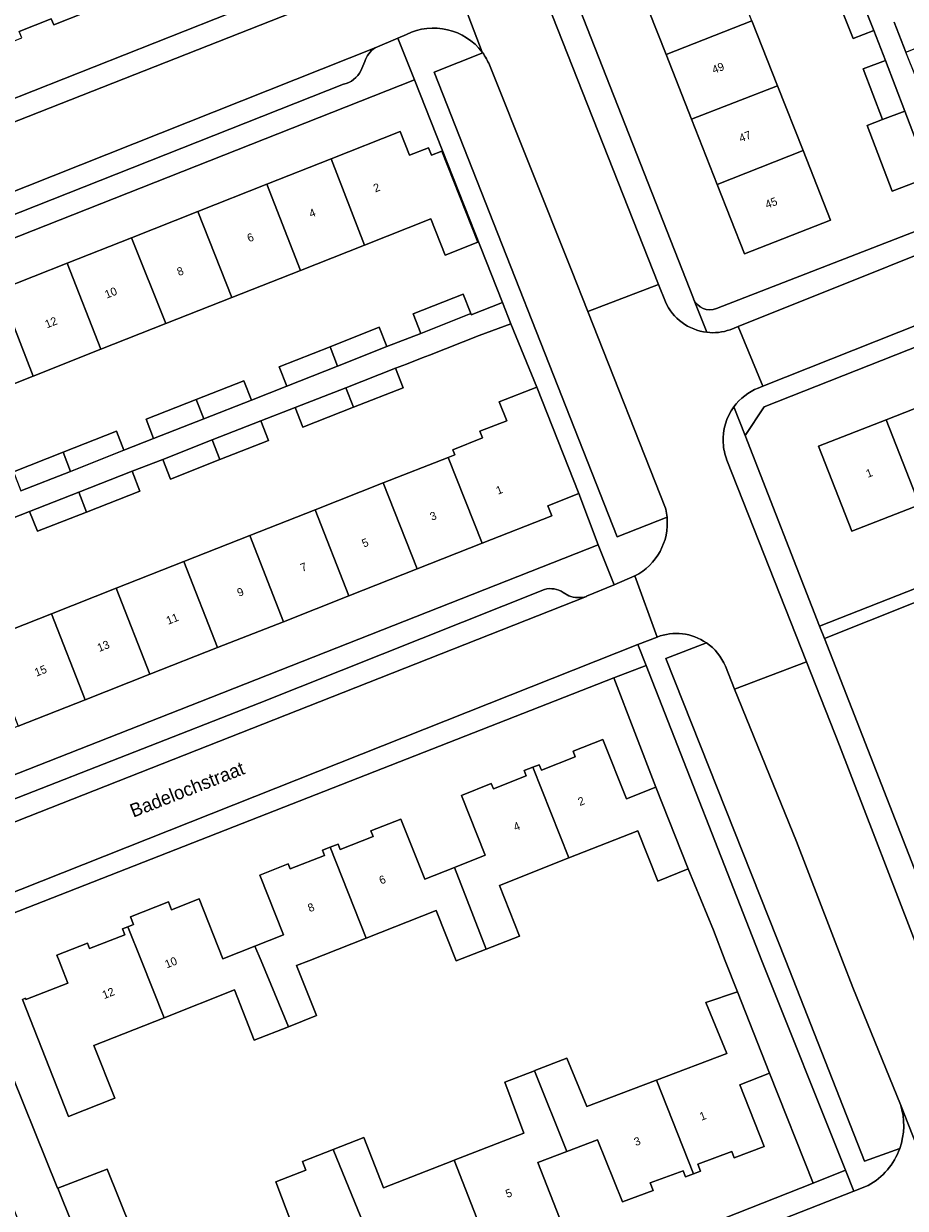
# Model space of a CAD drawing. Header units: metres. Extents: x 151448 to 154749, y 463108 to 465296.
# Tile 407 of 449: x 154318 to 154399, y 464477 to 464586. Entities that reach past the tile are written whole.
import ezdxf
from ezdxf.enums import TextEntityAlignment as Align

# ---------------------------------------------------------------- set-up
doc = ezdxf.new("R2010")
doc.units = ezdxf.units.M
for name, color, linetype, lineweight in [('B-PV-GR-BEPLANTING_CULTUUR_BODEMBEDEKKER-GV', 253, 'Continuous', 9), ('B-PV-GR-GROENVOORZIENING-GV', 253, 'Continuous', 9), ('B-PV-OG-BEBOUWING-GV', 1, 'Continuous', 9), ('B-PV-OG-BEBOUWING-T18', 2, 'Continuous', 9), ('B-PV-OG-TERREIN_BEGROEID-GV', 253, 'Continuous', 9), ('B-PV-OG-TERREIN_ERF-GV', 253, 'Continuous', 9), ('B-PV-OG-TOPOGRAFIE-T18', 2, 'Continuous', 9), ('B-PV-VH-GESLOTENVERHARDING_ASFALT-GV', 253, 'Continuous', 9), ('B-PV-VH-OPENVERHARDING_BETONSTRAATSTEEN-GV', 253, 'Continuous', 9), ('B-PV-VH-OPENVERHARDING_TEGEL-GV', 253, 'Continuous', 9)]:
    doc.layers.add(name, color=color, linetype=linetype, lineweight=lineweight)
doc.styles.add('Drong', font='txt', dxfattribs={"height": 1.8})

msp = doc.modelspace()

# ---------------------------------------------------------------- linework, layer by layer
at = {"layer": 'B-PV-GR-BEPLANTING_CULTUUR_BODEMBEDEKKER-GV', "flags": 128}
msp.add_lwpolyline([(154390.66, 464479.513), (154393.662, 464480.699), (154385.939, 464500), (154375.274, 464527.223), (154372.301, 464526.064), (154376.177, 464515.999), (154379.159, 464508.462), (154381.491, 464502.812), (154382.567, 464500), (154383.693, 464497.139), (154386.635, 464489.638)], close=True, dxfattribs=at)
at = {"layer": 'B-PV-GR-GROENVOORZIENING-GV', "flags": 128}
msp.add_lwpolyline([(154328.79, 464455.234), (154334.783, 464457.576), (154331.933, 464464.828), (154327.828, 464475.313), (154325.616, 464480.809), (154321.07, 464479.038), (154326.378, 464465.889), (154322.146, 464464.178), (154325.265, 464456.417)], dxfattribs=at)
at = {"layer": 'B-PV-OG-BEBOUWING-GV', "flags": 128}
for points in [[(154316.838, 464584.681), (154317.764, 464585.047), (154317.529, 464585.642), (154320.482, 464586.807), (154320.7, 464586.255), (154323.499, 464587.359), (154321.303, 464592.924), (154324.003, 464593.99), (154321.098, 464601.516), (154318.201, 464600.372), (154320.06, 464595.663), (154313.557, 464593.097)], [(154374.702, 464589.657), (154377.115, 464583.53), (154385.032, 464586.628), (154382.605, 464592.79)], [(154392.547, 464589.568), (154394.361, 464584.981), (154396.255, 464585.73), (154394.444, 464590.31)], [(154385.032, 464586.628), (154377.115, 464583.53), (154379.47, 464577.549), (154387.393, 464580.631)], [(154397.326, 464582.976), (154395.293, 464582.203), (154397.072, 464577.521), (154399.106, 464578.294)], [(154381.835, 464571.545), (154389.739, 464574.676), (154387.393, 464580.631), (154379.47, 464577.549)], [(154399.106, 464578.294), (154397.072, 464577.521), (154395.66, 464576.984), (154397.964, 464570.92), (154401.41, 464572.229)], [(154346.251, 464573.896), (154349.338, 464565.96), (154355.453, 464568.379), (154356.774, 464565.041), (154359.777, 464566.229), (154356.464, 464574.603), (154355.515, 464574.228), (154355.239, 464574.925), (154353.473, 464574.226), (154352.608, 464576.411)], [(154389.739, 464574.676), (154381.835, 464571.545), (154384.357, 464565.14), (154392.267, 464568.256)], [(154349.338, 464565.96), (154346.251, 464573.896), (154340.346, 464571.56), (154343.429, 464563.622)], [(154343.429, 464563.622), (154340.346, 464571.56), (154333.986, 464569.043), (154337.099, 464561.117)], [(154327.885, 464566.629), (154331.042, 464558.721), (154337.099, 464561.117), (154333.986, 464569.043)], [(154331.042, 464558.721), (154327.885, 464566.629), (154321.943, 464564.279), (154325.048, 464556.349)], [(154325.048, 464556.349), (154321.943, 464564.279), (154315.718, 464561.816), (154318.82, 464553.885)], [(154318.82, 464553.885), (154315.718, 464561.816), (154313.816, 464561.064), (154313.263, 464562.46), (154309.303, 464560.893), (154309.855, 464559.497), (154309.737, 464559.45), (154312.842, 464551.52)], [(154354.516, 464557.822), (154359.13, 464559.637), (154358.425, 464561.429), (154353.811, 464559.614)], [(154346.158, 464556.593), (154346.854, 464554.801), (154351.396, 464556.608), (154350.686, 464558.395)], [(154346.854, 464554.801), (154346.158, 464556.593), (154341.469, 464554.727), (154342.18, 464552.941)], [(154352.197, 464554.606), (154347.626, 464552.814), (154348.325, 464551.015), (154352.901, 464552.809)], [(154333.835, 464551.725), (154334.544, 464549.95), (154338.911, 464551.674), (154338.208, 464553.452)], [(154342.941, 464550.978), (154343.646, 464549.18), (154348.325, 464551.015), (154347.626, 464552.814)], [(154357.041, 464546.395), (154360.192, 464538.479), (154366.581, 464540.999), (154366.215, 464541.929), (154369.088, 464543.062), (154365.218, 464552.877), (154361.758, 464551.512), (154362.444, 464549.772), (154359.96, 464548.793), (154360.202, 464548.179), (154357.467, 464547.1), (154357.651, 464546.635)], [(154329.911, 464548.12), (154334.544, 464549.95), (154333.835, 464551.725), (154329.209, 464549.898)], [(154406.607, 464544.427), (154403.568, 464552.266), (154397.403, 464549.858), (154400.457, 464542.024)], [(154336.021, 464546.188), (154340.483, 464547.94), (154339.773, 464549.747), (154335.313, 464547.996)], [(154397.403, 464549.858), (154391.167, 464547.421), (154394.227, 464539.59), (154400.457, 464542.024)], [(154327.171, 464547.051), (154326.474, 464548.812), (154321.564, 464546.87), (154322.254, 464545.106)], [(154336.021, 464546.188), (154335.313, 464547.996), (154330.754, 464546.206), (154331.464, 464544.399)], [(154322.254, 464545.106), (154321.564, 464546.87), (154316.988, 464545.059), (154317.685, 464543.299)], [(154360.192, 464538.479), (154357.041, 464546.395), (154351.059, 464544.036), (154354.186, 464536.11)], [(154323.008, 464543.18), (154323.722, 464541.353), (154328.64, 464543.283), (154327.923, 464545.109)], [(154347.906, 464533.634), (154354.186, 464536.11), (154351.059, 464544.036), (154344.787, 464541.564)], [(154323.722, 464541.353), (154323.008, 464543.18), (154318.487, 464541.406), (154319.204, 464539.58)], [(154338.761, 464539.188), (154341.868, 464531.252), (154347.906, 464533.634), (154344.787, 464541.564)], [(154332.695, 464536.797), (154335.798, 464528.858), (154341.868, 464531.252), (154338.761, 464539.188)], [(154329.57, 464526.402), (154335.798, 464528.858), (154332.695, 464536.797), (154326.465, 464534.341)], [(154329.57, 464526.402), (154326.465, 464534.341), (154320.492, 464531.986), (154323.6, 464524.047)], [(154320.492, 464531.986), (154314.324, 464529.554), (154317.433, 464521.615), (154323.6, 464524.047)], [(154364.851, 464517.843), (154368.152, 464509.477), (154374.511, 464511.993), (154376.349, 464507.35), (154379.159, 464508.462), (154376.177, 464515.999), (154373.462, 464514.925), (154371.292, 464520.409), (154368.546, 464519.322), (154368.753, 464518.799), (154365.633, 464517.564), (154365.432, 464518.073)], [(154368.152, 464509.477), (154364.851, 464517.843), (154364.047, 464517.525), (154364.237, 464517.044), (154361.216, 464515.848), (154361.021, 464516.339), (154358.267, 464515.249), (154360.451, 464509.73), (154357.623, 464508.611), (154360.552, 464501.084), (154363.612, 464502.281), (154361.765, 464506.949)], [(154346.166, 464510.467), (154349.501, 464502.094), (154355.944, 464504.644), (154357.782, 464500), (154360.552, 464501.084), (154357.623, 464508.611), (154354.885, 464507.528), (154352.696, 464513.057), (154349.932, 464511.963), (154350.138, 464511.444), (154347.109, 464510.246), (154346.905, 464510.76)], [(154339.238, 464501.36), (154339.803, 464500), (154342.327, 464493.929), (154344.904, 464494.949), (154343.081, 464499.554), (154344.208, 464500), (154349.501, 464502.094), (154346.166, 464510.467), (154345.471, 464510.192), (154345.659, 464509.718), (154342.503, 464508.469), (154342.316, 464508.942), (154339.701, 464507.907), (154341.879, 464502.405)], [(154342.327, 464493.929), (154339.803, 464500), (154339.238, 464501.36), (154336.289, 464500.193), (154334.101, 464505.723), (154331.548, 464504.712), (154331.264, 464505.43), (154327.782, 464504.051), (154328.061, 464503.346), (154327.542, 464503.14), (154328.793, 464500), (154330.882, 464494.759), (154337.345, 464497.317), (154339.179, 464492.683)], [(154330.882, 464494.759), (154328.793, 464500), (154327.542, 464503.14), (154327.03, 464502.938), (154327.242, 464502.404), (154324.012, 464501.126), (154323.807, 464501.642), (154320.998, 464500.53), (154321.207, 464500), (154321.361, 464499.611), (154322.013, 464497.956), (154318.143, 464496.43), (154318.097, 464496.546), (154317.814, 464496.434), (154322.068, 464485.646), (154326.338, 464487.329), (154324.411, 464492.199)], [(154383.693, 464497.139), (154380.787, 464496.155), (154382.712, 464491.473), (154376.233, 464489.01), (154379.646, 464480.37), (154380.303, 464480.615), (154380.059, 464481.271), (154383.17, 464482.428), (154383.384, 464481.854), (154386.161, 464482.887), (154383.93, 464488.577), (154386.635, 464489.638)], [(154379.646, 464480.37), (154376.233, 464489.01), (154376.15, 464488.979), (154369.819, 464486.572), (154367.985, 464491.016), (154365.032, 464489.878), (154364.991, 464489.862), (154367.984, 464482.425), (154370.805, 464483.5), (154373.11, 464477.79), (154375.934, 464478.826), (154375.669, 464479.55), (154378.702, 464480.662), (154378.909, 464480.096)], [(154357.599, 464481.622), (154360.956, 464473.074), (154361.869, 464473.358), (154361.57, 464473.953), (154364.536, 464475.022), (154364.7, 464474.567), (154367.579, 464475.605), (154365.303, 464481.403), (154367.984, 464482.425), (154364.991, 464489.862), (154362.265, 464488.811), (154364.012, 464484.128)], [(154346.452, 464482.6), (154349.551, 464475.035), (154352.189, 464476.044), (154354.435, 464470.573), (154357.176, 464471.555), (154356.961, 464472.156), (154360.054, 464473.324), (154360.234, 464472.849), (154360.956, 464473.074), (154357.599, 464481.622), (154357.528, 464481.594), (154351.097, 464479.08), (154349.288, 464483.708)], [(154349.551, 464475.035), (154346.452, 464482.6), (154343.63, 464481.497), (154343.942, 464480.698), (154341.165, 464479.639), (154342.652, 464475.742), (154338.956, 464474.332), (154342.368, 464465.872), (154342.963, 464466.103), (154343.198, 464465.497), (154346.292, 464466.698), (154346.056, 464467.304), (154348.797, 464468.368), (154346.628, 464473.917)]]:
    msp.add_lwpolyline(points, close=True, dxfattribs=at)
at = {"layer": 'B-PV-OG-TERREIN_BEGROEID-GV', "flags": 128}
for points in [[(154360.23, 464583.666), (154355.765, 464581.886), (154372.612, 464539.08), (154377.207, 464540.872)], [(154377.089, 464541.617), (154377.064, 464541.71), (154369.914, 464559.834), (154368.416, 464563.631), (154360.844, 464582.572)], [(154380.831, 464529.301), (154377.093, 464527.844), (154388.146, 464500), (154395.409, 464481.551), (154398.644, 464482.712)], [(154398.716, 464486.766), (154394.314, 464497.534), (154393.364, 464500), (154389.139, 464510.981), (154383.434, 464525.045), (154382.583, 464527.143)]]:
    msp.add_lwpolyline(points, dxfattribs=at)
at = {"layer": 'B-PV-OG-TERREIN_BEGROEID-GV'}
for points in [[(154360.844, 464582.572, 0.0456796), (154360.23, 464583.666)], [(154377.207, 464540.872, 0.056448), (154377.089, 464541.617)], [(154382.583, 464527.143, 0.1509145), (154380.831, 464529.301)], [(154398.644, 464482.712, 0.1677352), (154398.716, 464486.766)]]:
    msp.add_lwpolyline(points, format="xyb", dxfattribs=at)
at = {"layer": 'B-PV-OG-TERREIN_ERF-GV', "flags": 128}
for points in [[(154381.768, 464560.103), (154402.905, 464568.298), (154401.41, 464572.229), (154397.964, 464570.92), (154395.66, 464576.984), (154397.072, 464577.521), (154395.293, 464582.203), (154397.326, 464582.976), (154396.255, 464585.73), (154394.361, 464584.981), (154392.547, 464589.568), (154390.613, 464594.461), (154392.506, 464595.209), (154391.474, 464597.864), (154389.521, 464597.093), (154387.651, 464601.828), (154385.848, 464606.393), (154387.801, 464607.165)], [(154290.878, 464569.109), (154346.782, 464591.262), (154342.686, 464601.489), (154339.899, 464600.389), (154342.126, 464594.749), (154339.419, 464593.681), (154339.668, 464593.051), (154336.487, 464591.795), (154336.242, 464592.415), (154335.623, 464592.171), (154335.036, 464591.939), (154335.289, 464591.299), (154332.044, 464590.018), (154331.796, 464590.648), (154329.13, 464589.596), (154326.938, 464595.149), (154324.003, 464593.99), (154321.303, 464592.924), (154323.499, 464587.359), (154320.7, 464586.255), (154320.482, 464586.807), (154317.529, 464585.642)], [(154366.72, 464593.948), (154379.642, 464561.036), (154379.659, 464560.997)], [(154385.032, 464586.628), (154387.393, 464580.631), (154389.739, 464574.676), (154392.267, 464568.256), (154384.357, 464565.14), (154381.835, 464571.545), (154379.47, 464577.549), (154377.115, 464583.53), (154374.702, 464589.657)], [(154394.444, 464590.31), (154396.255, 464585.73), (154397.326, 464582.976), (154399.106, 464578.294), (154401.41, 464572.229), (154402.905, 464568.298), (154405.079, 464569.144), (154403.628, 464572.749), (154402.988, 464574.34), (154401.05, 464579.158), (154399.215, 464583.72), (154398.122, 464586.505)], [(154398.122, 464586.505), (154399.215, 464583.72), (154400.991, 464584.435), (154402.83, 464579.864), (154404.765, 464575.055), (154402.988, 464574.34), (154403.628, 464572.749), (154412.923, 464576.425), (154410.392, 464582.795), (154408.025, 464588.751)], [(154316.988, 464545.059), (154321.564, 464546.87), (154326.474, 464548.812), (154327.171, 464547.051), (154329.911, 464548.12), (154329.209, 464549.898), (154333.835, 464551.725), (154338.208, 464553.452), (154338.911, 464551.674), (154342.18, 464552.941), (154341.469, 464554.727), (154346.158, 464556.593), (154350.686, 464558.395), (154351.396, 464556.608), (154354.516, 464557.822), (154353.811, 464559.614), (154358.425, 464561.429), (154359.13, 464559.637), (154359.173, 464559.527), (154362.046, 464560.657), (154353.931, 464581.183), (154296.094, 464558.339)], [(154315.718, 464561.816), (154321.943, 464564.279), (154327.885, 464566.629), (154333.986, 464569.043), (154340.346, 464571.56), (154346.251, 464573.896), (154352.608, 464576.411), (154353.473, 464574.226), (154355.239, 464574.925), (154355.515, 464574.228), (154356.464, 464574.603), (154359.777, 464566.229), (154356.774, 464565.041), (154355.453, 464568.379), (154349.338, 464565.96), (154343.429, 464563.622), (154337.099, 464561.117), (154331.042, 464558.721), (154325.048, 464556.349), (154318.82, 464553.885), (154312.842, 464551.52)], [(154314.324, 464529.554), (154320.492, 464531.986), (154326.465, 464534.341), (154332.695, 464536.797), (154338.761, 464539.188), (154344.787, 464541.564), (154351.059, 464544.036), (154357.041, 464546.395), (154357.651, 464546.635), (154357.467, 464547.1), (154360.202, 464548.179), (154359.96, 464548.793), (154362.444, 464549.772), (154361.758, 464551.512), (154365.218, 464552.877), (154362.82, 464558.697), (154359.888, 464557.627), (154355.339, 464555.818), (154354.66, 464555.556), (154353.195, 464554.991), (154352.197, 464554.606), (154352.901, 464552.809), (154348.325, 464551.015), (154343.646, 464549.18), (154342.941, 464550.978), (154339.773, 464549.747), (154340.483, 464547.94), (154336.021, 464546.188), (154331.464, 464544.399), (154330.754, 464546.206), (154327.923, 464545.109), (154328.64, 464543.283), (154323.722, 464541.353), (154319.204, 464539.58), (154318.487, 464541.406), (154315.714, 464540.334)], [(154376.233, 464489.01), (154382.712, 464491.473), (154380.787, 464496.155), (154383.693, 464497.139), (154382.567, 464500), (154381.491, 464502.812), (154379.159, 464508.462), (154376.349, 464507.35), (154374.511, 464511.993), (154368.152, 464509.477), (154361.765, 464506.949), (154363.612, 464502.281), (154360.552, 464501.084), (154357.782, 464500), (154355.944, 464504.644), (154349.501, 464502.094), (154344.208, 464500), (154343.081, 464499.554), (154344.904, 464494.949), (154342.327, 464493.929), (154339.179, 464492.683), (154337.345, 464497.317), (154330.882, 464494.759), (154324.411, 464492.199), (154326.338, 464487.329), (154322.068, 464485.646), (154317.814, 464496.434), (154318.097, 464496.546), (154318.143, 464496.43), (154322.013, 464497.956), (154321.361, 464499.611), (154321.207, 464500), (154320.998, 464500.53), (154323.807, 464501.642), (154324.012, 464501.126), (154327.242, 464502.404), (154327.03, 464502.938), (154327.542, 464503.14), (154328.061, 464503.346), (154327.782, 464504.051), (154331.264, 464505.43), (154331.548, 464504.712), (154334.101, 464505.723), (154336.289, 464500.193), (154339.238, 464501.36), (154341.879, 464502.405), (154339.701, 464507.907), (154342.316, 464508.942), (154342.503, 464508.469), (154345.659, 464509.718), (154345.471, 464510.192), (154346.166, 464510.467), (154346.905, 464510.76), (154347.109, 464510.246), (154350.138, 464511.444), (154349.932, 464511.963), (154352.696, 464513.057), (154354.885, 464507.528), (154357.623, 464508.611), (154360.451, 464509.73), (154358.267, 464515.249), (154361.021, 464516.339), (154361.216, 464515.848), (154364.237, 464517.044), (154364.047, 464517.525), (154364.851, 464517.843), (154365.432, 464518.073), (154365.633, 464517.564), (154368.753, 464518.799), (154368.546, 464519.322), (154371.292, 464520.409), (154373.462, 464514.925), (154376.177, 464515.999), (154372.301, 464526.064), (154310.6, 464501.906)], [(154315.862, 464491.94), (154321.067, 464479.046), (154321.07, 464479.038), (154325.616, 464480.809), (154327.828, 464475.313)], [(154342.652, 464475.742), (154341.165, 464479.639), (154343.942, 464480.698), (154343.63, 464481.497), (154346.452, 464482.6), (154349.288, 464483.708), (154351.097, 464479.08), (154357.528, 464481.594), (154357.599, 464481.622), (154364.012, 464484.128), (154362.265, 464488.811), (154364.991, 464489.862), (154365.032, 464489.878), (154367.985, 464491.016), (154369.819, 464486.572), (154376.15, 464488.979), (154376.233, 464489.01)], [(154367.169, 464470.234), (154390.66, 464479.513), (154386.635, 464489.638), (154383.93, 464488.577), (154386.161, 464482.887), (154383.384, 464481.854), (154383.17, 464482.428), (154380.059, 464481.271), (154380.303, 464480.615), (154379.646, 464480.37), (154378.909, 464480.096), (154378.702, 464480.662), (154375.669, 464479.55), (154375.934, 464478.826), (154373.11, 464477.79), (154370.805, 464483.5), (154367.984, 464482.425), (154365.303, 464481.403), (154367.579, 464475.605)]]:
    msp.add_lwpolyline(points, dxfattribs=at)
for points in [[(154427.993, 464561.81), (154426.053, 464566.804), (154386.15, 464551.042), (154384.394, 464548.418), (154391.262, 464530.834), (154433.658, 464547.532), (154431.053, 464553.979), (154424.71, 464551.501), (154418.641, 464549.129), (154412.448, 464546.71), (154406.607, 464544.427), (154400.457, 464542.024), (154394.227, 464539.59), (154391.167, 464547.421), (154397.403, 464549.858), (154403.568, 464552.266), (154409.391, 464554.542), (154415.574, 464556.958), (154421.598, 464559.311)], [(154439.263, 464548.476), (154438.87, 464549.591), (154433.658, 464547.532), (154391.262, 464530.834), (154391.705, 464529.698), (154420.165, 464541.035), (154434.08, 464546.456)], [(154399.97, 464508.539), (154405.54, 464510.653), (154404.289, 464513.751), (154425.288, 464521.853), (154441.132, 464528.077), (154434.08, 464546.456), (154420.165, 464541.035), (154391.705, 464529.698)], [(154303.443, 464511.796), (154334.162, 464523.859), (154370.864, 464538.345), (154369.088, 464543.062), (154366.215, 464541.929), (154366.581, 464540.999), (154360.192, 464538.479), (154354.186, 464536.11), (154347.906, 464533.634), (154341.868, 464531.252), (154335.798, 464528.858), (154329.57, 464526.402), (154323.6, 464524.047), (154317.433, 464521.615), (154311.401, 464519.236), (154310.331, 464521.95), (154304.837, 464519.783), (154300.889, 464518.237)]]:
    msp.add_lwpolyline(points, close=True, dxfattribs=at)
at = {"layer": 'B-PV-OG-TERREIN_ERF-GV'}
msp.add_lwpolyline([(154379.659, 464560.997, 0.405904), (154381.768, 464560.103)], format="xyb", dxfattribs=at)
at = {"layer": 'B-PV-VH-GESLOTENVERHARDING_ASFALT-GV', "flags": 128}
for points in [[(154320.974, 464722.013), (154307.752, 464716.742), (154315.687, 464696.802), (154316.579, 464694.561), (154319.306, 464687.664), (154319.492, 464687.195), (154323.561, 464676.903), (154323.929, 464675.973), (154327.982, 464665.724), (154328.18, 464665.222), (154332.899, 464653.288), (154332.992, 464653.005), (154337.967, 464640.202), (154348.697, 464613.593), (154354.734, 464598.145), (154354.951, 464597.461), (154354.966, 464597.38), (154357.638, 464590.45), (154360.188, 464583.721), (154360.23, 464583.666)], [(154360.844, 464582.572), (154368.416, 464563.631), (154369.914, 464559.834), (154376.435, 464562.32), (154364.316, 464593.021), (154344.52, 464643.17), (154342.546, 464648.164), (154328.904, 464682.674), (154326.918, 464687.696), (154326.184, 464689.556), (154317.015, 464712.748)], [(154377.064, 464560.726), (154376.435, 464562.32), (154369.914, 464559.834), (154377.064, 464541.71), (154377.089, 464541.617)], [(154385.603, 464552.777), (154386.029, 464552.946), (154383.774, 464558.457), (154383.023, 464558.156)], [(154383.434, 464525.045), (154390.045, 464527.566), (154382.732, 464546.15)], [(154374.255, 464535.467), (154376.292, 464529.835)], [(154382.583, 464527.143), (154383.434, 464525.045)]]:
    msp.add_lwpolyline(points, dxfattribs=at)
at = {"layer": 'B-PV-VH-GESLOTENVERHARDING_ASFALT-GV'}
for points in [[(154360.23, 464583.666, -0.0456796), (154360.844, 464582.572)], [(154380.869, 464557.917, -0.2651921), (154377.064, 464560.726)], [(154383.023, 464558.156, -0.1147006), (154380.869, 464557.917)], [(154383.364, 464551.048, -0.140634), (154385.603, 464552.777)], [(154382.382, 464547.739, -0.1740759), (154383.364, 464551.048)], [(154382.732, 464546.15, -0.0806604), (154382.382, 464547.739)], [(154377.089, 464541.617, -0.056448), (154377.207, 464540.872)], [(154377.207, 464540.872, -0.3078777), (154374.255, 464535.467)], [(154376.292, 464529.835, -0.2506935), (154380.831, 464529.301)], [(154380.831, 464529.301, -0.1509145), (154382.583, 464527.143)]]:
    msp.add_lwpolyline(points, format="xyb", dxfattribs=at)
at = {"layer": 'B-PV-VH-GESLOTENVERHARDING_ASFALT-GV', "flags": 128}
msp.add_lwpolyline([(154383.434, 464525.045), (154389.139, 464510.981), (154393.364, 464500), (154394.314, 464497.534), (154398.716, 464486.766), (154405.478, 464469.592), (154414.609, 464446.51), (154421.239, 464449.101), (154420.567, 464450.805), (154420.564, 464450.812), (154417.385, 464458.774), (154414.2, 464466.739), (154414.051, 464467.074), (154400.747, 464500), (154393.09, 464519.827), (154390.045, 464527.566)], close=True, dxfattribs=at)
at = {"layer": 'B-PV-VH-OPENVERHARDING_BETONSTRAATSTEEN-GV', "flags": 128}
for points in [[(154360.188, 464583.721), (154357.638, 464590.45), (154354.966, 464597.38)], [(154351.586, 464590.928), (154350.407, 464590.463), (154316.485, 464577.079), (154286.048, 464564.986)], [(154293.514, 464561.567), (154350.304, 464584.126), (154352.407, 464585.031), (154353.196, 464585.37)], [(154350.304, 464584.126), (154293.514, 464561.567)], [(154349.006, 464582.013), (154349.354, 464582.868)], [(154426.869, 464575.642), (154411.378, 464569.51), (154383.774, 464558.457), (154386.029, 464552.946), (154434.232, 464572.087), (154434.229, 464572.094), (154430.406, 464582.196)], [(154298.097, 464561.273), (154347.399, 464580.769)], [(154309.71, 464503.428), (154374.527, 464529.135), (154376.292, 464529.835), (154374.255, 464535.467), (154372.327, 464534.654), (154369.803, 464533.589), (154369.78, 464533.583), (154345.18, 464523.872), (154314.134, 464511.649)], [(154365.916, 464534.231), (154339.64, 464523.732), (154316.735, 464514.762)], [(154368.166, 464533.643), (154367.638, 464533.953)], [(154314.134, 464511.649), (154345.18, 464523.872), (154369.78, 464533.583)], [(154405.478, 464469.592), (154398.716, 464486.766)], [(154395.731, 464479.293), (154394.429, 464478.782), (154329.021, 464453.094)]]:
    msp.add_lwpolyline(points, dxfattribs=at)
at = {"layer": 'B-PV-VH-OPENVERHARDING_BETONSTRAATSTEEN-GV'}
for points in [[(154353.196, 464585.37, -0.3585765), (154360.188, 464583.721)], [(154349.354, 464582.868, -0.1712745), (154350.304, 464584.126)], [(154347.399, 464580.769, 0.2164347), (154349.006, 464582.013)], [(154367.638, 464533.953, 0.204338), (154365.916, 464534.231)], [(154369.78, 464533.583, -0.1834183), (154368.166, 464533.643)], [(154398.716, 464486.766, -0.1677352), (154398.644, 464482.712)], [(154398.644, 464482.712, -0.1876067), (154395.731, 464479.293)]]:
    msp.add_lwpolyline(points, format="xyb", dxfattribs=at)
at = {"layer": 'B-PV-VH-OPENVERHARDING_BETONSTRAATSTEEN-GV', "flags": 128}
msp.add_lwpolyline([(154321.067, 464479.046), (154315.862, 464491.94), (154311.744, 464490.318), (154316.892, 464477.383), (154322.146, 464464.178), (154326.378, 464465.889), (154321.07, 464479.038)], close=True, dxfattribs=at)
at = {"layer": 'B-PV-VH-OPENVERHARDING_TEGEL-GV', "flags": 128}
for points in [[(154380.869, 464557.917), (154379.659, 464560.997), (154379.642, 464561.036), (154366.72, 464593.948), (154350.05, 464636.408), (154348.471, 464640.429), (154359.456, 464644.747), (154357.945, 464648.561), (154347.309, 464644.29), (154346.892, 464644.123), (154344.52, 464643.17), (154364.316, 464593.021), (154376.435, 464562.32), (154377.064, 464560.726)], [(154286.048, 464564.986), (154316.485, 464577.079), (154350.407, 464590.463), (154349.635, 464592.393), (154346.782, 464591.262), (154290.878, 464569.109), (154283.738, 464566.283), (154281.524, 464567.139), (154282.442, 464564.821)], [(154353.196, 464585.37), (154352.407, 464585.031), (154353.931, 464581.183), (154362.046, 464560.657), (154362.82, 464558.697), (154365.218, 464552.877), (154369.088, 464543.062), (154370.864, 464538.345), (154372.327, 464534.654), (154374.255, 464535.467)], [(154285.366, 464557.199), (154286.413, 464554.515), (154296.094, 464558.339), (154353.931, 464581.183), (154352.407, 464585.031), (154350.304, 464584.126)], [(154377.207, 464540.872), (154372.612, 464539.08), (154355.765, 464581.886), (154360.23, 464583.666), (154360.188, 464583.721)], [(154349.354, 464582.868), (154349.006, 464582.013)], [(154347.399, 464580.769), (154298.097, 464561.273)], [(154428.495, 464576.624), (154427.669, 464578.712), (154426.062, 464577.313), (154405.079, 464569.144), (154402.905, 464568.298), (154381.768, 464560.103)], [(154383.023, 464558.156), (154383.774, 464558.457), (154411.378, 464569.51), (154426.869, 464575.642)], [(154434.849, 464570.463), (154434.232, 464572.087), (154386.029, 464552.946), (154385.603, 464552.777)], [(154383.364, 464551.048), (154384.394, 464548.418), (154386.15, 464551.042), (154426.053, 464566.804), (154431.245, 464568.854), (154434.849, 464570.463)], [(154315.714, 464540.334), (154318.487, 464541.406), (154323.008, 464543.18), (154327.923, 464545.109), (154330.754, 464546.206), (154335.313, 464547.996), (154339.773, 464549.747), (154342.941, 464550.978), (154347.626, 464552.814), (154352.197, 464554.606), (154353.195, 464554.991), (154354.66, 464555.556), (154355.339, 464555.818), (154359.888, 464557.627), (154362.82, 464558.697), (154362.046, 464560.657), (154359.173, 464559.527), (154359.13, 464559.637), (154354.516, 464557.822), (154351.396, 464556.608), (154346.854, 464554.801), (154342.18, 464552.941), (154338.911, 464551.674), (154334.544, 464549.95), (154329.911, 464548.12), (154327.171, 464547.051), (154322.254, 464545.106), (154317.685, 464543.299)], [(154379.659, 464560.997), (154380.869, 464557.917)], [(154416.361, 464467.939), (154410.023, 464483.662), (154409.652, 464484.58), (154404.922, 464496.268), (154403.385, 464500), (154401.191, 464505.708), (154399.97, 464508.539), (154391.705, 464529.698), (154391.262, 464530.834), (154384.394, 464548.418), (154383.364, 464551.048)], [(154382.732, 464546.15), (154390.045, 464527.566), (154393.09, 464519.827), (154400.747, 464500), (154414.051, 464467.074), (154414.2, 464466.739)], [(154369.78, 464533.583), (154369.803, 464533.589), (154372.327, 464534.654), (154370.864, 464538.345), (154334.162, 464523.859), (154303.443, 464511.796), (154304.473, 464509.194)], [(154316.735, 464514.762), (154339.64, 464523.732), (154365.916, 464534.231)], [(154367.638, 464533.953), (154368.166, 464533.643)], [(154376.292, 464529.835), (154374.527, 464529.135), (154375.274, 464527.223), (154385.939, 464500), (154393.662, 464480.699)], [(154375.274, 464527.223), (154374.527, 464529.135), (154309.71, 464503.428)], [(154398.644, 464482.712), (154395.409, 464481.551), (154388.146, 464500), (154377.093, 464527.844), (154380.831, 464529.301)], [(154310.6, 464501.906), (154372.301, 464526.064), (154375.274, 464527.223)], [(154393.662, 464480.699), (154390.66, 464479.513), (154367.169, 464470.234), (154334.783, 464457.576), (154328.79, 464455.234)], [(154329.021, 464453.094), (154394.429, 464478.782), (154393.662, 464480.699)], [(154393.662, 464480.699), (154394.429, 464478.782), (154395.731, 464479.293)]]:
    msp.add_lwpolyline(points, dxfattribs=at)
at = {"layer": 'B-PV-VH-OPENVERHARDING_TEGEL-GV'}
for points in [[(154360.188, 464583.721, 0.3585765), (154353.196, 464585.37)], [(154350.304, 464584.126, 0.1712745), (154349.354, 464582.868)], [(154349.006, 464582.013, -0.2164347), (154347.399, 464580.769)], [(154377.064, 464560.726, 0.2651921), (154380.869, 464557.917)], [(154381.768, 464560.103, -0.405904), (154379.659, 464560.997)], [(154380.869, 464557.917, 0.1147006), (154383.023, 464558.156)], [(154385.603, 464552.777, 0.140634), (154383.364, 464551.048)], [(154383.364, 464551.048, 0.1740759), (154382.382, 464547.739)], [(154382.382, 464547.739, 0.0806604), (154382.732, 464546.15)], [(154374.255, 464535.467, 0.3078777), (154377.207, 464540.872)], [(154365.916, 464534.231, -0.204338), (154367.638, 464533.953)], [(154368.166, 464533.643, 0.1834183), (154369.78, 464533.583)], [(154380.831, 464529.301, 0.2506935), (154376.292, 464529.835)], [(154395.731, 464479.293, 0.1876067), (154398.644, 464482.712)]]:
    msp.add_lwpolyline(points, format="xyb", dxfattribs=at)

# ---------------------------------------------------------------- texts
at = {"layer": 'B-PV-OG-BEBOUWING-T18', "style": 'Drong'}
for s, rotation, p in [('49', 21.5, (154381.908, 464582.276)), ('47', 21.5, (154384.394, 464575.962)), ('2', 21.6, (154350.448, 464571.255)), ('45', 21.5, (154386.805, 464569.842)), ('4', 21.6, (154344.523, 464568.911)), ('6', 21.6, (154338.825, 464566.656)), ('8', 21.6, (154332.363, 464563.545)), ('10', 21.6, (154325.963, 464561.567)), ('12', 21.6, (154320.451, 464558.832)), ('1', 21.4, (154395.832, 464544.95)), ('1', 21.5, (154361.75, 464543.393)), ('3', 21.5, (154355.668, 464540.994)), ('5', 21.5, (154349.398, 464538.522)), ('7', 21.5, (154343.725, 464536.284)), ('9', 21.5, (154337.9, 464533.987)), ('11', 21.5, (154331.63, 464531.514)), ('13', 21.5, (154325.272, 464529.007)), ('15', 21.5, (154319.495, 464526.728)), ('2', 21.6, (154369.3, 464514.714)), ('4', 21.6, (154363.358, 464512.394)), ('6', 21.6, (154350.984, 464507.477)), ('8', 21.6, (154344.408, 464504.921)), ('10', 21.6, (154331.5, 464499.848)), ('12', 21.6, (154325.728, 464497.022)), ('1', 20.4, (154380.502, 464485.704)), ('3', 20.1, (154374.462, 464483.368)), ('5', 19.8, (154362.628, 464478.586))]:
    msp.add_text(s, height=0.75, rotation=rotation, dxfattribs=at).set_placement(p, align=Align.MIDDLE)
at = {"layer": 'B-PV-OG-TOPOGRAFIE-T18', "style": 'Drong'}
msp.add_text('Badelochstraat', height=1.25, rotation=21.4, dxfattribs=at).set_placement((154332.985, 464515.823), align=Align.MIDDLE)

doc.saveas('drawing.dxf')
